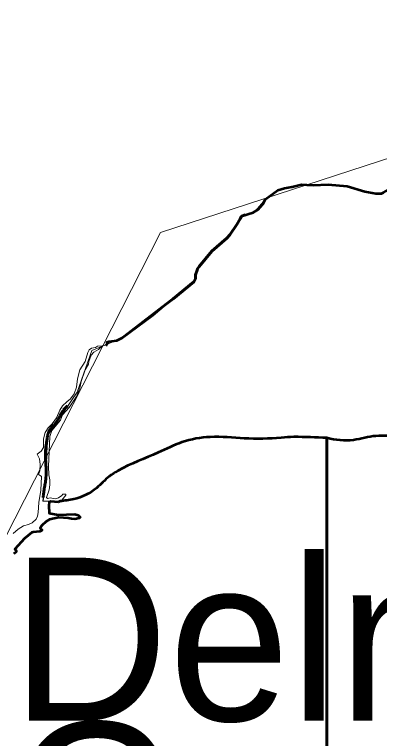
# Model space of a CAD drawing. Extents: x -1643653 to 4543381, y 1624270 to 13878484.
# Drawn here: x 800823 to 801943, y 9018168 to 9020386 of the extents above; entities that cross this region are included whole.
import ezdxf

# ---------------------------------------------------------------- set-up
doc = ezdxf.new("R2010")
doc.units = 0
doc.header["$LTSCALE"] = 200
doc.linetypes.add('LONG_DASH_SHORT_DASH', pattern=[9.9, 6, -1.2, 1.5, -1.2])
for name, color, linetype, lineweight in [('1', 7, 'Continuous', 13), ('27', 7, 'Continuous', 53), ('28', 7, 'Continuous', 53), ('29', 7, 'Continuous', 13)]:
    doc.layers.add(name, color=color, linetype=linetype, lineweight=lineweight)

msp = doc.modelspace()

# ---------------------------------------------------------------- linework, layer by layer
at = {"layer": '1'}
msp.add_line((800920.6, 9018979.8), (800911, 9018895.9), dxfattribs=at)
for points in [[(807126, 9013554.3), (805831.2, 9014683.5), (804956.4, 9014561), (803779.5, 9015538.2), (802903.5, 9015653.1), (801522.3, 9016894.9), (800901.2, 9016842.4), (800376.3, 9017157.5), (799886.4, 9016711.1), (799746.4, 9016868.7), (799540.1, 9016834.7), (799794.2, 9017234.1), (799926.4, 9018248.5), (800734.8, 9018666.7), (801270.7, 9019718.2), (802746.2, 9020198.7), (804393.9, 9022148.4), (804477.4, 9023011.8), (804881.1, 9023304.3), (805354.3, 9023555), (806014.4, 9022695.6), (806410.3, 9021665.8)], [(801951.9, 9019839.7), (801931.5, 9019837.9), (801897.5, 9019844.2), (801870.3, 9019852.2), (801843.1, 9019860.2), (801814, 9019862.8), (801703.6, 9019865.5), (801675.3, 9019858.4), (801631.1, 9019848.7), (801593.3, 9019820.7), (801562.7, 9019784.8), (801520, 9019768.9), (801474.8, 9019701.1), (801428.3, 9019660.9), (801384.4, 9019607.1), (801373.4, 9019566.9), (801145.2, 9019391.7), (801060.6, 9019357.4), (801015.2, 9019229.4), (800924.9, 9019095.6), (800920.6, 9018979.8)], [(801093.7, 9019371.1), (801093.7, 9019371.1), (801081.3, 9019360.6), (801066.5, 9019351.6), (801058.9, 9019343.1), (801051.2, 9019323.8), (801050.8, 9019314.7), (801040, 9019298.1), (801028.1, 9019262.4), (801024.2, 9019242), (801013, 9019216.6), (801013, 9019216.6), (800991.5, 9019182.8), (800970.7, 9019160.1), (800964.5, 9019143.4), (800937.8, 9019112), (800931.6, 9019093.7), (800927.4, 9019002), (800929.1, 9018976.5), (800932.1, 9018961.2), (800932.1, 9018946), (800929.9, 9018930.6), (800921.5, 9018906.4), (800924.2, 9018903.7), (800933.1, 9018905.5), (800948.4, 9018902.2), (800958.2, 9018905.8), (800968.8, 9018912.6), (800971.3, 9018916.5), (800980.3, 9018916.5), (800980.4, 9018915.7)], [(801093.7, 9019371.1), (801093.7, 9019371.1), (801081.3, 9019360.6), (801066.5, 9019351.6), (801058.9, 9019343.1), (801051.2, 9019323.8), (801050.8, 9019314.7), (801040, 9019298.1), (801028.1, 9019262.4), (801024.2, 9019242), (801013, 9019216.6), (801013, 9019216.6), (800991.5, 9019182.8), (800970.7, 9019160.1), (800964.5, 9019143.4), (800937.8, 9019112), (800931.6, 9019093.7), (800927.4, 9019002), (800929.1, 9018976.5), (800932.1, 9018961.2), (800932.1, 9018946), (800929.9, 9018930.6), (800921.5, 9018906.4), (800924.2, 9018903.7), (800933.1, 9018905.5), (800948.4, 9018902.2), (800958.2, 9018905.8), (800968.8, 9018912.6), (800971.3, 9018916.5), (800980.3, 9018916.5), (800980.4, 9018915.7)], [(800983.9, 9019199.4), (800994.7, 9019209.1), (801006, 9019224.2), (801013.4, 9019244.6), (801016.4, 9019270.1), (801024.2, 9019298), (801040.2, 9019323.2), (801048.2, 9019350.8), (801052.1, 9019358.6), (801059.7, 9019364.2), (801072, 9019366.5), (801077.8, 9019369.9), (801093.7, 9019371.1)], [(800983.9, 9019199.4), (800994.7, 9019209.1), (801006, 9019224.2), (801013.4, 9019244.6), (801016.4, 9019270.1), (801024.2, 9019298), (801040.2, 9019323.2), (801048.2, 9019350.8), (801052.1, 9019358.6), (801059.7, 9019364.2), (801072, 9019366.5), (801077.8, 9019369.9), (801093.7, 9019371.1)], [(800892.9, 9019039.3), (800905.3, 9019048.7), (800911.9, 9019060.4), (800912.1, 9019086.9), (800917.2, 9019105.7), (800926.1, 9019120.5), (800938.9, 9019132.7), (800952.6, 9019151.1), (800962.6, 9019174.5), (800970.3, 9019187.2), (800983.9, 9019199.4)], [(800892.9, 9019039.3), (800905.3, 9019048.7), (800911.9, 9019060.4), (800912.1, 9019086.9), (800917.2, 9019105.7), (800926.1, 9019120.5), (800938.9, 9019132.7), (800952.6, 9019151.1), (800962.6, 9019174.5), (800970.3, 9019187.2), (800983.9, 9019199.4)], [(800899.3, 9018975.8), (800896.6, 9018977.5), (800901.2, 9018988), (800902.5, 9019008.3), (800900, 9019025.3), (800892.9, 9019039.3)], [(800899.3, 9018975.8), (800896.6, 9018977.5), (800901.2, 9018988), (800902.5, 9019008.3), (800900, 9019025.3), (800892.9, 9019039.3)], [(800819.2, 9018796.8), (800834.5, 9018809.7), (800851.1, 9018819.5), (800866.5, 9018824.2), (800877.5, 9018829.5), (800889.8, 9018840.8), (800893.8, 9018849.7), (800896.4, 9018860.5), (800898.1, 9018891.1), (800903.8, 9018929.5), (800906.1, 9018971.4), (800899.3, 9018975.8)], [(800819.2, 9018796.8), (800834.5, 9018809.7), (800851.1, 9018819.5), (800866.5, 9018824.2), (800877.5, 9018829.5), (800889.8, 9018840.8), (800893.8, 9018849.7), (800896.4, 9018860.5), (800898.1, 9018891.1), (800903.8, 9018929.5), (800906.1, 9018971.4), (800899.3, 9018975.8)], [(800980.4, 9018915.7), (800980.4, 9018914.2), (800968.8, 9018898.8), (800957.6, 9018892), (800934.8, 9018894.1), (800929.7, 9018892.2), (800928.4, 9018882.2), (800929.9, 9018858.9), (800957.3, 9018854.1), (801008.3, 9018855.4), (801019.1, 9018852.5), (801023.8, 9018847.9)], [(800980.4, 9018915.7), (800980.4, 9018914.2), (800968.8, 9018898.8), (800957.6, 9018892), (800934.8, 9018894.1), (800929.7, 9018892.2), (800928.4, 9018882.2), (800929.9, 9018858.9), (800957.3, 9018854.1), (801008.3, 9018855.4), (801019.1, 9018852.5), (801023.8, 9018847.9)], [(801023.8, 9018847.9), (801024.4, 9018847.3), (801022.7, 9018843.3), (801008.3, 9018840.3), (800998.1, 9018841), (800988.3, 9018843.7), (800959.1, 9018845.4), (800930.3, 9018839.5), (800920, 9018832.9), (800907.2, 9018821.4), (800901.9, 9018812.7), (800907, 9018808.5), (800906.8, 9018805.3), (800901.2, 9018802.9), (800880.9, 9018800.8), (800876.8, 9018799.1), (800854.1, 9018780.8), (800824.8, 9018748.2), (800828.6, 9018744.1), (800828, 9018740.3), (800821.8, 9018734.3)], [(801023.8, 9018847.9), (801024.4, 9018847.3), (801022.7, 9018843.3), (801008.3, 9018840.3), (800998.1, 9018841), (800988.3, 9018843.7), (800959.1, 9018845.4), (800930.3, 9018839.5), (800920, 9018832.9), (800907.2, 9018821.4), (800901.9, 9018812.7), (800907, 9018808.5), (800906.8, 9018805.3), (800901.2, 9018802.9), (800880.9, 9018800.8), (800876.8, 9018799.1), (800854.1, 9018780.8), (800824.8, 9018748.2), (800828.6, 9018744.1), (800828, 9018740.3), (800821.8, 9018734.3)]]:
    msp.add_lwpolyline(points, dxfattribs=at)
at = {"layer": '1', "lineweight": 53}
for points in [[(801576.6, 9019796.3), (801584.8, 9019805.3), (801593.3, 9019820.7), (801630.8, 9019848.5)], [(801630.8, 9019848.5), (801631.1, 9019848.7), (801651.5, 9019854.5), (801673.8, 9019858.1), (801675.3, 9019858.4)], [(801675.3, 9019858.4), (801703.6, 9019865.5), (801720.3, 9019864.6)], [(801720.3, 9019864.6), (801739.5, 9019863.6), (801784.9, 9019865.5), (801843.1, 9019860.2), (801897.5, 9019844.2), (801931.5, 9019837.9), (801948.5, 9019838.5), (801955.3, 9019840.9), (801968.9, 9019849.4), (801972.8, 9019853.2)], [(801515.2, 9019760.2), (801520, 9019768.9), (801555, 9019780.1), (801570.4, 9019789.4), (801576.6, 9019796.3)], [(801383.1, 9019602.8), (801384.4, 9019607.1), (801389.3, 9019614.8), (801428.3, 9019660.9), (801474.8, 9019701.1), (801483.9, 9019711.1), (801505.6, 9019743), (801515.2, 9019760.2)], [(801373.4, 9019566.9), (801378.2, 9019576.3), (801378.6, 9019588.7), (801383.1, 9019602.8)], [(801103.4, 9019371), (801108.8, 9019379.1), (801106.8, 9019382.6), (801112.8, 9019385), (801137, 9019388), (801153.3, 9019395.5), (801247.1, 9019465.1), (801281, 9019494.2), (801309.8, 9019515.1), (801373.4, 9019566.9)]]:
    msp.add_lwpolyline(points, dxfattribs=at)
at = {"layer": '1', "linetype": 'LONG_DASH_SHORT_DASH', "lineweight": 60}
for points in [[(801383.1, 9019602.8), (801384.4, 9019607.1), (801389.3, 9019614.8), (801428.3, 9019660.9), (801474.8, 9019701.1), (801483.9, 9019711.1), (801505.6, 9019743), (801515.2, 9019760.2)], [(801515.2, 9019760.2), (801520, 9019768.9), (801531.2, 9019772.5)], [(801373.4, 9019566.9), (801378.2, 9019576.3), (801378.6, 9019588.7), (801383.1, 9019602.8)], [(801302.1, 9019509.5), (801309.8, 9019515.1), (801373.4, 9019566.9)]]:
    msp.add_lwpolyline(points, dxfattribs=at)
at = {"layer": '1', "lineweight": 25}
msp.add_spline([(814781, 9009175.5), (814787.2, 9009173.4), (814796.9, 9009173.4), (814799.4, 9009172.4), (814805.1, 9009174.5), (814805.6, 9009176.5), (814811.7, 9009179.5), (814811.7, 9009179.5), (814801.5, 9009181), (814790.7, 9009181.5), (814784.1, 9009183.1), (814777.4, 9009185.1), (814778.4, 9009175.5)], degree=3, dxfattribs=at)
at = {"layer": '1'}
for points in [[(801781.1, 9019089.3), (801781.5, 9019089.2), (801863, 9019082.6), (801931.8, 9019095), (801968.8, 9019096.1), (802041.5, 9019128.9), (802197.1, 9019170.2), (802351.5, 9019212.8), (802420.4, 9019238), (802508.3, 9019250.3), (802621.8, 9019270.2), (802755.6, 9019279.8), (802882.8, 9019267.8), (802972.1, 9019277.7), (803053.8, 9019271.8)], [(800911.7, 9018895.9), (801004.9, 9018901.7), (801075.1, 9018935.7), (801113.5, 9018971.2), (801140.3, 9018988.9), (801264.2, 9019044.3), (801337, 9019075.8), (801423.7, 9019092), (801528.1, 9019087.8), (801641.4, 9019089.8), (801679.6, 9019092.2), (801680.9, 9019092.2), (801781.1, 9019089.3)]]:
    msp.add_spline(points, degree=3, dxfattribs=at)
at = {"layer": '1', "linetype": 'LONG_DASH_SHORT_DASH', "lineweight": 60}
msp.add_spline([(800911.4, 9018906.4), (800911.7, 9018910.4), (800920.2, 9018973.7), (800918.5, 9019043.8), (800923.5, 9019087.7), (800930.3, 9019112.1), (800950.5, 9019135.8), (800970.8, 9019170.4), (800985.4, 9019187.2)], degree=3, dxfattribs=at)
at = {"layer": '27', "lineweight": 13}
msp.add_line((800920.6, 9018979.8), (800909.9, 9018895.8), dxfattribs=at)
msp.add_lwpolyline([(801951.9, 9019839.7), (801931.5, 9019837.9), (801897.5, 9019844.2), (801870.3, 9019852.2), (801843.1, 9019860.2), (801814, 9019862.8), (801703.6, 9019865.5), (801675.3, 9019858.4), (801631.1, 9019848.7), (801593.3, 9019820.7), (801562.7, 9019784.8), (801520, 9019768.9), (801474.8, 9019701.1), (801428.3, 9019660.9), (801384.4, 9019607.1), (801373.4, 9019566.9), (801145.2, 9019391.7), (801060.6, 9019357.4), (801015.2, 9019229.4), (800924.9, 9019095.6), (800920.6, 9018979.8)], dxfattribs=at)
for points in [[(801781.1, 9019089.3), (801781.5, 9019089.2), (801863, 9019082.6), (801931.8, 9019095), (801968.8, 9019096.1), (802041.5, 9019128.9), (802197.1, 9019170.2), (802351.5, 9019212.8), (802420.4, 9019238), (802508.3, 9019250.3), (802621.8, 9019270.2), (802755.6, 9019279.8), (802882.8, 9019267.8), (802972.1, 9019277.7), (803053.8, 9019271.8)], [(800909.9, 9018895.8), (801004.9, 9018901.7), (801075.1, 9018935.7), (801113.5, 9018971.2), (801140.3, 9018988.9), (801264.2, 9019044.3), (801337, 9019075.8), (801423.7, 9019092), (801528.1, 9019087.8), (801641.4, 9019089.8), (801679.6, 9019092.2), (801680.9, 9019092.2), (801781.1, 9019089.3)]]:
    msp.add_spline(points, degree=3, dxfattribs=at)
at = {"layer": '28'}
for p, q in [((801781.1, 9018048.7), (801781.1, 9019089.3)), ((800963.2, 9018895.4), (800957.6, 9018892))]:
    msp.add_line(p, q, dxfattribs=at)
for points in [[(800957.6, 9018892), (800934.8, 9018894.1), (800929.7, 9018892.2), (800928.4, 9018882.2), (800929.9, 9018858.9), (800957.3, 9018854.1), (801008.3, 9018855.4), (801019.1, 9018852.5), (801023.8, 9018847.9)], [(801023.8, 9018847.9), (801024.4, 9018847.3), (801022.7, 9018843.3), (801008.3, 9018840.3), (800998.1, 9018841), (800988.3, 9018843.7), (800959.1, 9018845.4), (800930.3, 9018839.5), (800920, 9018832.9), (800907.2, 9018821.4), (800901.9, 9018812.7), (800907, 9018808.5), (800906.8, 9018805.3), (800901.2, 9018802.9), (800880.9, 9018800.8), (800876.8, 9018799.1), (800854.1, 9018780.8), (800824.8, 9018748.2), (800828.6, 9018744.1), (800828, 9018740.3), (800821.8, 9018734.3)]]:
    msp.add_lwpolyline(points, dxfattribs=at)
msp.add_spline([(801781.1, 9019089.3), (801680.9, 9019092.2), (801679.6, 9019092.2), (801641.4, 9019089.8), (801528.1, 9019087.8), (801423.7, 9019092), (801337, 9019075.8), (801264.2, 9019044.3), (801140.3, 9018988.9), (801113.5, 9018971.2), (801075.1, 9018935.7), (801004.9, 9018901.7), (800963.2, 9018895.4)], degree=3, dxfattribs=at)
at = {"layer": '29', "lineweight": 53}
msp.add_line((801781.1, 9019089.3), (801781.1, 9018048.7), dxfattribs=at)
msp.add_spline([(803053.8, 9019271.8), (802972.1, 9019277.7), (802882.8, 9019267.8), (802755.6, 9019279.8), (802621.8, 9019270.2), (802508.3, 9019250.3), (802420.4, 9019238), (802351.5, 9019212.8), (802197.1, 9019170.2), (802041.5, 9019128.9), (801968.8, 9019096.1), (801931.8, 9019095), (801863, 9019082.6), (801781.5, 9019089.2), (801781.1, 9019089.3)], degree=3, dxfattribs=at)

# ---------------------------------------------------------------- texts
at = {"layer": '1'}
for s, p in [('Delmiro', (800813, 9018222.6)), ('Gouveia', (800813, 9017717.6))]:
    msp.add_text(s, height=500, dxfattribs=at).set_placement(p)

doc.saveas('drawing.dxf')
